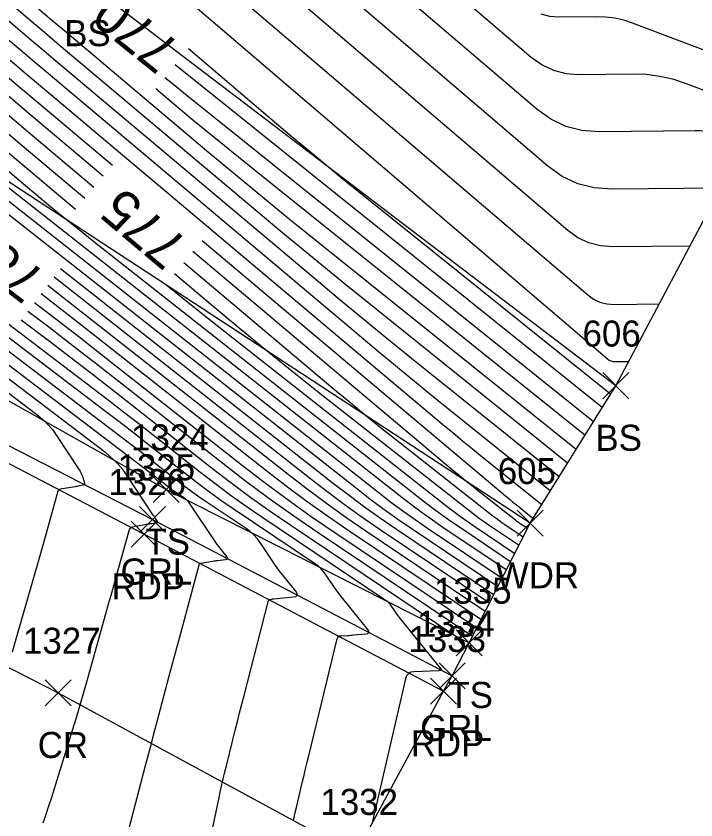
# Model space of a CAD drawing. Extents: x 1650836 to 1652450, y 332578 to 333908.
# Drawn here: x 1652369.3 to 1652421.5, y 332642.9 to 332704.6 of the extents above; entities that cross this region are included whole.
import ezdxf

# ---------------------------------------------------------------- set-up
doc = ezdxf.new("R2010")
doc.units = 0
for name, color, linetype in [('L_A', 7, 'Continuous'), ('L_I', 7, 'Continuous'), ('L_TIC', 7, 'Continuous'), ('LAWA', 7, 'Continuous'), ('LELB', 7, 'Continuous'), ('LSOGCMA', 7, 'Continuous'), ('LSOGCMA_T', 7, 'Continuous'), ('LSOGCMI', 7, 'Continuous'), ('LSOGP', 7, 'Continuous'), ('P_A', 7, 'Continuous'), ('P_I', 7, 'Continuous'), ('P_TIC', 7, 'Continuous'), ('PET', 7, 'Continuous'), ('PRC', 7, 'Continuous'), ('R_A', 7, 'Continuous'), ('R_I', 7, 'Continuous'), ('R_TIC', 7, 'Continuous'), ('RGR', 7, 'Continuous')]:
    doc.layers.add(name, color=color, linetype=linetype)

msp = doc.modelspace()

# ---------------------------------------------------------------- linework, layer by layer
at = {"layer": 'L_TIC'}
for points in [[(1652414.318, 332675.268), (1652416.318, 332677.268)], [(1652416.318, 332675.268), (1652414.318, 332677.268)], [(1652379.841, 332667.301), (1652381.841, 332669.301)], [(1652381.841, 332667.301), (1652379.841, 332669.301)], [(1652407.76, 332664.713), (1652409.76, 332666.713)], [(1652409.76, 332664.713), (1652407.76, 332666.713)], [(1652403.073, 332655.539), (1652405.073, 332657.539)], [(1652405.073, 332655.539), (1652403.073, 332657.539)]]:
    msp.add_lwpolyline(points, dxfattribs=at)
at = {"layer": 'LAWA'}
msp.add_lwpolyline([(1652408.76, 332665.713), (1652363.38, 332695.402), (1652324.46, 332714.991), (1652289.155, 332735.895), (1652253.497, 332747.946), (1652218.614, 332766.122), (1652198.198, 332775.017), (1652146.456, 332804.843), (1652136.841, 332807.592), (1652091.374, 332831.511), (1652057.601, 332848.138), (1652027.653, 332867.625)], dxfattribs=at)
at = {"layer": 'LELB'}
for points in [[(1652023.441, 332859.649), (1652034.235, 332853.429), (1652052.246, 332842.357), (1652084.686, 332826.36), (1652123.711, 332804.04), (1652160.81, 332785.384), (1652195.281, 332767.897), (1652235.573, 332746.682), (1652255.289, 332735.81), (1652296.57, 332712.591), (1652348.8, 332686.345), (1652380.841, 332668.301), (1652404.073, 332656.539)], [(1652415.318, 332676.268), (1652374.578, 332707.318), (1652335.114, 332741.334), (1652308.938, 332758.195), (1652273.674, 332777.021), (1652240.738, 332796.253), (1652212.676, 332810.498), (1652191.609, 332828.678)]]:
    msp.add_lwpolyline(points, dxfattribs=at)
at = {"layer": 'LSOGCMA'}
for points in [[(1652314.342, 332744.837), (1652318.422, 332741.237), (1652319.651, 332740.149), (1652320.878, 332739.058), (1652322.102, 332737.963), (1652323.323, 332736.866), (1652328.2, 332732.468), (1652329.421, 332731.371), (1652330.645, 332730.276), (1652331.871, 332729.184), (1652333.099, 332728.095), (1652349.441, 332713.649), (1652351.143, 332712.151), (1652352.85, 332710.658), (1652354.562, 332709.172), (1652356.28, 332707.692), (1652363.161, 332701.785), (1652364.884, 332700.31), (1652366.609, 332698.839), (1652368.338, 332697.373), (1652370.071, 332695.911), (1652375.302, 332691.507)], [(1652414.27, 332674.581), (1652381.52, 332700.876)], [(1652382.187, 332685.71), (1652393.617, 332676.088), (1652394.866, 332675.045), (1652396.124, 332674.012), (1652397.39, 332672.99), (1652398.664, 332671.978), (1652405.888, 332666.29), (1652406.113, 332666.116), (1652406.342, 332665.947), (1652406.573, 332665.781), (1652406.808, 332665.62), (1652408.226, 332664.667)], [(1652404.98, 332658.314), (1652394.956, 332665.055), (1652393.296, 332666.194), (1652391.659, 332667.363), (1652390.044, 332668.563), (1652388.451, 332669.793), (1652374.034, 332681.144), (1652372.542, 332682.314), (1652371.258, 332683.312)]]:
    msp.add_lwpolyline(points, dxfattribs=at)
at = {"layer": 'LSOGCMI'}
for points in [[(1652416.288, 332678.096), (1652415.281, 332678.085), (1652415.119, 332678.097), (1652414.966, 332678.137), (1652414.824, 332678.204), (1652414.691, 332678.299), (1652380.036, 332707.938), (1652379.778, 332708.165), (1652379.526, 332708.398), (1652379.28, 332708.638), (1652379.04, 332708.884), (1652378.093, 332709.883), (1652377.854, 332710.131), (1652377.611, 332710.374), (1652377.364, 332710.613), (1652377.113, 332710.848), (1652358.15, 332728.311), (1652355.808, 332730.618), (1652353.637, 332733.068), (1652351.639, 332735.66), (1652349.813, 332738.394), (1652339.67, 332754.75)], [(1652350.779, 332747.058), (1652359.114, 332733.619), (1652360.755, 332731.161), (1652362.552, 332728.83), (1652364.503, 332726.628), (1652366.609, 332724.553), (1652378.856, 332713.275), (1652379.279, 332712.879), (1652379.696, 332712.475), (1652380.106, 332712.064), (1652380.509, 332711.646), (1652382.107, 332709.961), (1652382.512, 332709.546), (1652382.927, 332709.141), (1652383.352, 332708.747), (1652383.788, 332708.364), (1652413.167, 332683.238), (1652413.621, 332682.912), (1652414.111, 332682.68), (1652414.634, 332682.544), (1652415.192, 332682.503), (1652418.645, 332682.54)], [(1652315.818, 332746.509), (1652321.771, 332741.256), (1652322.754, 332740.387), (1652323.734, 332739.514), (1652324.712, 332738.64), (1652325.688, 332737.762), (1652329.588, 332734.247), (1652330.563, 332733.37), (1652331.541, 332732.494), (1652332.521, 332731.622), (1652333.504, 332730.751), (1652354.209, 332712.448), (1652355.587, 332711.234), (1652356.971, 332710.025), (1652358.358, 332708.82), (1652359.75, 332707.621), (1652365.327, 332702.834), (1652366.722, 332701.639), (1652368.121, 332700.447), (1652369.522, 332699.259), (1652370.926, 332698.074), (1652376.723, 332693.194)], [(1652376.013, 332692.35), (1652370.499, 332696.992), (1652368.93, 332698.316), (1652367.365, 332699.643), (1652365.803, 332700.975), (1652364.244, 332702.31), (1652358.015, 332707.657), (1652356.46, 332708.996), (1652354.91, 332710.342), (1652353.365, 332711.692), (1652351.825, 332713.049), (1652333.302, 332729.423), (1652332.196, 332730.403), (1652331.093, 332731.385), (1652329.992, 332732.37), (1652328.894, 332733.358), (1652324.506, 332737.314), (1652323.407, 332738.301), (1652322.306, 332739.286), (1652321.202, 332740.268), (1652320.096, 332741.247), (1652315.08, 332745.673)], [(1652313.604, 332744.001), (1652316.747, 332741.227), (1652318.1, 332740.03), (1652319.45, 332738.829), (1652320.796, 332737.625), (1652322.14, 332736.417), (1652327.507, 332731.579), (1652328.85, 332730.371), (1652330.196, 332729.166), (1652331.545, 332727.965), (1652332.897, 332726.767), (1652347.058, 332714.25), (1652348.92, 332712.609), (1652350.789, 332710.975), (1652352.664, 332709.348), (1652354.544, 332707.728), (1652362.079, 332701.26), (1652363.964, 332699.646), (1652365.854, 332698.035), (1652367.747, 332696.43), (1652369.644, 332694.829), (1652374.592, 332690.663)], [(1652312.866, 332743.164), (1652315.073, 332741.217), (1652316.549, 332739.911), (1652318.022, 332738.601), (1652319.491, 332737.287), (1652320.957, 332735.969), (1652326.813, 332730.69), (1652328.279, 332729.372), (1652329.748, 332728.057), (1652331.22, 332726.746), (1652332.695, 332725.439), (1652344.674, 332714.85), (1652346.698, 332713.067), (1652348.729, 332711.292), (1652350.766, 332709.524), (1652352.809, 332707.763), (1652361.208, 332700.554), (1652363.151, 332698.89), (1652365.097, 332697.231), (1652367.048, 332695.577), (1652369.003, 332693.927), (1652373.882, 332689.819)], [(1652421.002, 332686.985), (1652415.103, 332686.92), (1652414.15, 332686.991), (1652413.255, 332687.224), (1652412.419, 332687.619), (1652411.643, 332688.177), (1652387.541, 332708.79), (1652386.927, 332709.329), (1652386.328, 332709.883), (1652385.744, 332710.453), (1652385.174, 332711.038), (1652382.925, 332713.41), (1652382.358, 332713.998), (1652381.781, 332714.576), (1652381.195, 332715.144), (1652380.599, 332715.702), (1652373.844, 332721.923), (1652372.565, 332723.183), (1652371.38, 332724.52), (1652370.289, 332725.936), (1652369.292, 332727.429)], [(1652397.718, 332710.992), (1652408.846, 332701.474), (1652409.666, 332700.886), (1652410.548, 332700.468), (1652411.493, 332700.222), (1652412.499, 332700.148), (1652416.665, 332700.194), (1652417.687, 332700.158), (1652418.692, 332700.028), (1652419.681, 332699.805), (1652420.653, 332699.488), (1652426.437, 332697.304)], [(1652425.098, 332694.736), (1652422.915, 332695.56), (1652422.548, 332695.68), (1652422.175, 332695.764), (1652421.796, 332695.813), (1652421.41, 332695.827), (1652414.043, 332695.746), (1652412.726, 332695.844), (1652411.491, 332696.165), (1652410.337, 332696.711), (1652409.265, 332697.481), (1652394.708, 332709.931)], [(1652423.359, 332691.429), (1652415.014, 332691.338), (1652413.665, 332691.438), (1652412.4, 332691.767), (1652411.217, 332692.327), (1652410.119, 332693.116), (1652391.293, 332709.217)], [(1652411.632, 332670.334), (1652396.937, 332682.133), (1652394.494, 332684.106), (1652392.062, 332686.094), (1652389.642, 332688.095), (1652387.234, 332690.111), (1652372.635, 332702.401), (1652371.889, 332703.031), (1652371.143, 332703.663), (1652370.399, 332704.297), (1652369.657, 332704.933), (1652366.691, 332707.479)], [(1652368.426, 332707.444), (1652370.74, 332705.458), (1652371.319, 332704.962), (1652371.899, 332704.467), (1652372.48, 332703.974), (1652373.063, 332703.483), (1652384.122, 332694.172), (1652386.165, 332692.462), (1652388.217, 332690.765), (1652390.279, 332689.079), (1652392.351, 332687.406), (1652412.291, 332671.396)], [(1652410.972, 332669.273), (1652399.653, 332678.36), (1652397.771, 332679.88), (1652395.898, 332681.411), (1652394.034, 332682.953), (1652392.179, 332684.506), (1652372.208, 332701.319), (1652371.297, 332702.088), (1652370.388, 332702.859), (1652369.48, 332703.633), (1652368.574, 332704.408)], [(1652427.776, 332699.872), (1652416.607, 332704.09), (1652415.929, 332704.311), (1652415.24, 332704.466), (1652414.54, 332704.556), (1652413.827, 332704.581), (1652410.955, 332704.55), (1652410.259, 332704.601), (1652409.606, 332704.772)], [(1652368.561, 332702.968), (1652369.632, 332702.055), (1652370.705, 332701.145), (1652371.781, 332700.237), (1652397.125, 332678.901), (1652398.427, 332677.811), (1652399.735, 332676.729), (1652401.049, 332675.655), (1652402.37, 332674.588), (1652410.312, 332668.211)], [(1652382.551, 332702.152), (1652388.28, 332697.252), (1652390.314, 332695.526), (1652392.36, 332693.817), (1652394.42, 332692.124), (1652396.492, 332690.446), (1652414.93, 332675.643)], [(1652368.876, 332701.251), (1652370.113, 332700.202), (1652371.353, 332699.156), (1652402.07, 332673.295), (1652402.819, 332672.669), (1652403.571, 332672.047), (1652404.327, 332671.429), (1652405.086, 332670.816), (1652409.653, 332667.149)], [(1652380.747, 332699.92), (1652381.422, 332699.368), (1652382.325, 332698.639), (1652413.61, 332673.519)], [(1652412.951, 332672.458), (1652387.338, 332693.022), (1652385.85, 332694.224), (1652384.37, 332695.434), (1652382.896, 332696.653), (1652381.43, 332697.88), (1652380.042, 332699.048)], [(1652407.252, 332662.761), (1652403.252, 332665.451), (1652402.59, 332665.905), (1652401.937, 332666.372), (1652401.293, 332666.85), (1652400.657, 332667.341), (1652375.303, 332687.303), (1652374.186, 332688.19), (1652373.077, 332689.086), (1652371.975, 332689.991), (1652370.88, 332690.905), (1652366.515, 332694.58)], [(1652364.753, 332693.565), (1652397.17, 332668.042), (1652398.079, 332667.34), (1652399, 332666.655), (1652399.935, 332665.988), (1652400.882, 332665.338), (1652406.603, 332661.491)], [(1652406.927, 332662.126), (1652402.067, 332665.394), (1652401.263, 332665.946), (1652400.469, 332666.513), (1652399.686, 332667.095), (1652398.913, 332667.691), (1652365.844, 332693.729)], [(1652366.609, 332691.081), (1652395.426, 332668.392), (1652396.472, 332667.584), (1652397.532, 332666.796), (1652398.607, 332666.029), (1652399.697, 332665.281), (1652406.278, 332660.855)], [(1652383.608, 332687.397), (1652407.016, 332667.69), (1652407.211, 332667.527), (1652407.407, 332667.365), (1652407.604, 332667.204), (1652407.802, 332667.044), (1652408.993, 332666.088)], [(1652361.039, 332686.872), (1652374.043, 332676.984), (1652375.221, 332676.083), (1652376.396, 332675.178), (1652377.567, 332674.268), (1652378.734, 332673.353), (1652383.396, 332669.683), (1652384.569, 332668.777), (1652385.759, 332667.893), (1652386.965, 332667.031), (1652388.188, 332666.193), (1652397.639, 332659.837), (1652397.756, 332659.75), (1652397.862, 332659.653), (1652397.959, 332659.547), (1652398.046, 332659.43), (1652398.372, 332658.943), (1652398.455, 332658.822), (1652398.54, 332658.703), (1652398.628, 332658.586), (1652398.719, 332658.471), (1652401.949, 332654.458), (1652401.96, 332654.441), (1652401.961, 332654.428), (1652401.951, 332654.419), (1652401.931, 332654.415), (1652401.832, 332654.405), (1652401.807, 332654.403), (1652401.782, 332654.401), (1652401.757, 332654.4), (1652401.732, 332654.399), (1652399.847, 332654.317), (1652399.607, 332654.274), (1652399.419, 332654.17), (1652399.282, 332654.003), (1652399.196, 332653.775), (1652396.652, 332642.716)], [(1652408.55, 332665.302), (1652407.993, 332665.677), (1652407.901, 332665.74), (1652407.81, 332665.805), (1652407.72, 332665.872), (1652407.632, 332665.94), (1652404.793, 332668.175), (1652404.292, 332668.572), (1652403.795, 332668.974), (1652403.301, 332669.38), (1652402.81, 332669.79), (1652382.898, 332686.554)], [(1652390.613, 332642.912), (1652390.718, 332643.41), (1652390.83, 332643.907), (1652391.297, 332645.889), (1652391.414, 332646.385), (1652391.533, 332646.88), (1652391.652, 332647.375), (1652391.772, 332647.87), (1652393.958, 332656.84), (1652393.997, 332656.943), (1652394.06, 332657.018), (1652394.146, 332657.065), (1652394.255, 332657.084), (1652394.735, 332657.105), (1652394.855, 332657.111), (1652394.975, 332657.118), (1652395.095, 332657.127), (1652395.215, 332657.138), (1652396.15, 332657.225), (1652396.306, 332657.26), (1652396.382, 332657.328), (1652396.379, 332657.431), (1652396.295, 332657.567), (1652394.278, 332660.074), (1652394.112, 332660.285), (1652393.951, 332660.499), (1652393.794, 332660.716), (1652393.643, 332660.937), (1652393.046, 332661.828), (1652392.887, 332662.041), (1652392.711, 332662.237), (1652392.516, 332662.414), (1652392.302, 332662.572), (1652385.974, 332666.828), (1652385.12, 332667.414), (1652384.277, 332668.016), (1652383.446, 332668.633), (1652382.626, 332669.266), (1652379.369, 332671.83), (1652378.554, 332672.47), (1652377.736, 332673.106), (1652376.915, 332673.738), (1652376.091, 332674.367), (1652360.799, 332685.996)], [(1652355.652, 332685.675), (1652370.917, 332674.067), (1652371.35, 332673.709), (1652371.749, 332673.317), (1652372.113, 332672.894), (1652372.443, 332672.438), (1652374.181, 332669.811), (1652374.245, 332669.707), (1652374.302, 332669.598), (1652374.352, 332669.487), (1652374.393, 332669.371), (1652374.575, 332668.816), (1652374.586, 332668.749), (1652374.573, 332668.697), (1652374.534, 332668.659), (1652374.471, 332668.636), (1652374.167, 332668.571), (1652374.091, 332668.556), (1652374.014, 332668.541), (1652373.938, 332668.527), (1652373.861, 332668.514), (1652372.716, 332668.327), (1652372.653, 332668.308), (1652372.602, 332668.276), (1652372.564, 332668.229), (1652372.538, 332668.167), (1652371.664, 332665.026), (1652371.511, 332664.48), (1652371.357, 332663.934), (1652371.203, 332663.389), (1652371.047, 332662.844), (1652369.368, 332656.985), (1652369.027, 332655.829)], [(1652371.417, 332642.729), (1652371.636, 332643.383), (1652371.851, 332644.039), (1652372.062, 332644.696), (1652372.269, 332645.355), (1652373.661, 332649.839), (1652373.958, 332650.807), (1652374.247, 332651.778), (1652374.53, 332652.75), (1652374.806, 332653.724), (1652376.244, 332658.869), (1652376.428, 332659.525), (1652376.611, 332660.181), (1652376.794, 332660.837), (1652376.977, 332661.494), (1652377.968, 332665.055), (1652378.038, 332665.224), (1652378.143, 332665.353), (1652378.284, 332665.443), (1652378.459, 332665.494), (1652379.497, 332665.664), (1652379.556, 332665.674), (1652379.616, 332665.684), (1652379.676, 332665.694), (1652379.736, 332665.705), (1652380.134, 332665.776), (1652380.148, 332665.779), (1652380.161, 332665.78), (1652380.206, 332665.784), (1652380.214, 332665.786), (1652380.218, 332665.789), (1652380.218, 332665.795), (1652380.214, 332665.801), (1652380.176, 332665.848), (1652380.168, 332665.858), (1652380.16, 332665.868), (1652380.153, 332665.879), (1652380.145, 332665.89), (1652379.971, 332666.15), (1652379.94, 332666.197), (1652379.908, 332666.244), (1652379.877, 332666.291), (1652379.846, 332666.338), (1652377.865, 332669.331), (1652377.506, 332669.828), (1652377.109, 332670.29), (1652376.674, 332670.716), (1652376.202, 332671.107), (1652357.25, 332685.519)], [(1652377.982, 332642.203), (1652379.265, 332647.128), (1652379.486, 332647.974), (1652379.708, 332648.821), (1652379.93, 332649.667), (1652380.154, 332650.512), (1652381.048, 332653.895), (1652381.273, 332654.741), (1652381.499, 332655.586), (1652381.726, 332656.431), (1652381.955, 332657.275), (1652383.384, 332662.527), (1652383.403, 332662.575), (1652383.432, 332662.612), (1652383.471, 332662.638), (1652383.521, 332662.653), (1652384.401, 332662.811), (1652384.494, 332662.826), (1652384.587, 332662.84), (1652384.68, 332662.852), (1652384.774, 332662.862), (1652385.395, 332662.919), (1652385.502, 332662.943), (1652385.555, 332662.991), (1652385.552, 332663.061), (1652385.495, 332663.155), (1652384.981, 332663.793), (1652384.869, 332663.936), (1652384.76, 332664.081), (1652384.654, 332664.228), (1652384.551, 332664.378), (1652382.672, 332667.181), (1652382.568, 332667.321), (1652382.453, 332667.449), (1652382.325, 332667.565), (1652382.185, 332667.669), (1652381.546, 332668.098), (1652381.429, 332668.179), (1652381.313, 332668.261), (1652381.199, 332668.346), (1652381.086, 332668.433), (1652380.639, 332668.785), (1652380.527, 332668.873), (1652380.415, 332668.961), (1652380.302, 332669.047), (1652380.189, 332669.134), (1652358.847, 332685.363)], [(1652383.695, 332639), (1652384.868, 332644.534), (1652385.013, 332645.2), (1652385.163, 332645.866), (1652385.32, 332646.529), (1652385.482, 332647.192), (1652386.144, 332649.839), (1652386.31, 332650.501), (1652386.477, 332651.162), (1652386.645, 332651.823), (1652386.815, 332652.484), (1652388.694, 332659.777), (1652388.707, 332659.811), (1652388.728, 332659.838), (1652388.756, 332659.857), (1652388.791, 332659.867), (1652388.947, 332659.895), (1652388.986, 332659.902), (1652389.026, 332659.908), (1652389.065, 332659.913), (1652389.104, 332659.917), (1652390.584, 332660.054), (1652390.791, 332660.101), (1652390.892, 332660.192), (1652390.887, 332660.328), (1652390.776, 332660.509), (1652389.786, 332661.739), (1652389.57, 332662.013), (1652389.36, 332662.293), (1652389.156, 332662.577), (1652388.958, 332662.865), (1652388.046, 332664.226), (1652387.816, 332664.536), (1652387.559, 332664.82), (1652387.275, 332665.077), (1652386.965, 332665.308), (1652383.76, 332667.463), (1652383.274, 332667.796), (1652382.795, 332668.139), (1652382.322, 332668.49), (1652381.856, 332668.85), (1652380.004, 332670.308), (1652379.54, 332670.672), (1652379.075, 332671.033), (1652378.608, 332671.393), (1652378.14, 332671.75), (1652360.444, 332685.207)], [(1652405.954, 332660.22), (1652398.512, 332665.225), (1652397.28, 332666.07), (1652396.064, 332666.938), (1652394.865, 332667.829), (1652393.682, 332668.742), (1652372.734, 332685.236)], [(1652405.629, 332659.585), (1652397.326, 332665.168), (1652395.952, 332666.111), (1652394.596, 332667.08), (1652393.258, 332668.074), (1652391.938, 332669.093), (1652372.245, 332684.598)], [(1652381.477, 332684.867), (1652384.424, 332682.386), (1652386.431, 332680.71), (1652388.452, 332679.05), (1652390.487, 332677.408), (1652392.535, 332675.781), (1652404.144, 332666.64), (1652404.506, 332666.361), (1652404.873, 332666.088), (1652405.246, 332665.822), (1652405.623, 332665.564), (1652407.901, 332664.032)], [(1652405.305, 332658.95), (1652396.141, 332665.112), (1652394.624, 332666.153), (1652393.127, 332667.221), (1652391.651, 332668.318), (1652390.195, 332669.443), (1652372.178, 332683.629), (1652371.755, 332683.96)], [(1652380.794, 332684.056), (1652382.76, 332682.468), (1652384.763, 332680.878), (1652402.401, 332666.991), (1652402.899, 332666.606), (1652403.405, 332666.23), (1652403.918, 332665.864), (1652404.438, 332665.507), (1652407.577, 332663.396)], [(1652370.754, 332682.653), (1652372.381, 332681.4), (1652374.138, 332680.034), (1652375.89, 332678.66), (1652386.707, 332670.143), (1652388.437, 332668.808), (1652390.191, 332667.505), (1652391.969, 332666.235), (1652393.771, 332664.999), (1652404.656, 332657.679)], [(1652370.244, 332681.988), (1652371.834, 332680.774), (1652373.717, 332679.323), (1652375.594, 332677.865), (1652377.465, 332676.398), (1652384.964, 332670.494), (1652386.83, 332669.052), (1652388.723, 332667.646), (1652390.641, 332666.276), (1652392.586, 332664.942), (1652404.331, 332657.044)], [(1652369.732, 332681.32), (1652371.994, 332679.6), (1652373.528, 332678.429), (1652375.057, 332677.251), (1652376.581, 332676.066), (1652378.1, 332674.876), (1652384.165, 332670.099), (1652385.693, 332668.92), (1652387.241, 332667.77), (1652388.811, 332666.649), (1652390.402, 332665.557), (1652402.976, 332657.101), (1652402.996, 332657.087), (1652403.014, 332657.07), (1652403.031, 332657.052), (1652403.046, 332657.032), (1652403.101, 332656.949), (1652403.115, 332656.928), (1652403.13, 332656.908), (1652403.145, 332656.888), (1652403.16, 332656.869), (1652403.821, 332656.048)]]:
    msp.add_lwpolyline(points, dxfattribs=at)
at = {"layer": 'LSOGP'}
msp.add_lwpolyline([(1652279.734, 332615.362), (1652315.79, 332612.523), (1652339.409, 332598.399), (1652346.545, 332595.098), (1652361.354, 332588.241), (1652369.183, 332583.057), (1652370.294, 332595.861), (1652377.083, 332609.462), (1652382.141, 332616.979), (1652386.916, 332625.064), (1652388.914, 332629.021), (1652395.364, 332640.33), (1652402.111, 332652.828), (1652402.772, 332654.006), (1652404.073, 332656.539), (1652408.76, 332665.713), (1652415.318, 332676.268), (1652424.287, 332693.179), (1652433.14, 332710.163), (1652407.488, 332714.435), (1652390.75, 332724.392), (1652340.004, 332757.28), (1652322.392, 332778.396), (1652286.244, 332816.269)], dxfattribs=at)
at = {"layer": 'P_TIC'}
for points in [[(1652378.152, 332663.868), (1652380.152, 332665.868)], [(1652380.152, 332663.868), (1652378.152, 332665.868)], [(1652371.556, 332651.699), (1652373.556, 332653.699)], [(1652373.556, 332651.699), (1652371.556, 332653.699)], [(1652401.111, 332651.828), (1652403.111, 332653.828)], [(1652403.111, 332651.828), (1652401.111, 332653.828)]]:
    msp.add_lwpolyline(points, dxfattribs=at)
at = {"layer": 'PET'}
msp.add_lwpolyline([(1651782.185, 332994.087), (1651800.504, 332980.945), (1651823.969, 332965.234), (1651861.092, 332941.311), (1651895.497, 332920.881), (1651932.1, 332899.878), (1651964.344, 332882.546), (1651997.084, 332865.287), (1652030.302, 332847.665), (1652049.548, 332837.673), (1652081.974, 332820.953), (1652121.026, 332800.401), (1652157.819, 332781.161), (1652191.945, 332763.077), (1652232.596, 332742.33), (1652251.93, 332731.59), (1652295.202, 332708.727), (1652345.726, 332682.336), (1652379.152, 332664.868), (1652402.111, 332652.828)], dxfattribs=at)
at = {"layer": 'PRC'}
msp.add_lwpolyline([(1651773.612, 332982.822), (1651792.672, 332969.525), (1651816.542, 332953.47), (1651853.779, 332929.89), (1651888.829, 332909.027), (1651925.09, 332888.189), (1651957.726, 332870.48), (1651982.519, 332857.297), (1652019.654, 332837.681), (1652042.767, 332825.192), (1652076.048, 332808.311), (1652114.48, 332787.851), (1652150.944, 332769.103), (1652185.791, 332750.516), (1652225.777, 332729.89), (1652246.28, 332718.635), (1652288.707, 332696.529), (1652339.002, 332669.86), (1652372.556, 332652.699), (1652395.364, 332640.33)], dxfattribs=at)
at = {"layer": 'R_TIC'}
for points in [[(1652378.801, 332665.008), (1652380.801, 332667.008)], [(1652380.801, 332665.008), (1652378.801, 332667.008)], [(1652401.772, 332653.006), (1652403.772, 332655.006)], [(1652403.772, 332653.006), (1652401.772, 332655.006)]]:
    msp.add_lwpolyline(points, dxfattribs=at)
at = {"layer": 'RGR'}
msp.add_lwpolyline([(1652023.441, 332859.649), (1652024.915, 332854.382), (1652030.806, 332848.332), (1652049.928, 332838.521), (1652082.838, 332821.514), (1652121.63, 332801.012), (1652157.949, 332781.905), (1652192.709, 332763.821), (1652232.753, 332742.853), (1652252.846, 332732.22), (1652295.713, 332710.152), (1652346.443, 332683.145), (1652379.801, 332666.008), (1652402.772, 332654.006)], dxfattribs=at)

# ---------------------------------------------------------------- texts
at = {"layer": 'L_A'}
for s, p in [('BS', (1652373.019, 332702.318)), ('BS', (1652413.759, 332671.268)), ('TS', (1652379.251, 332663.301)), ('WDR', (1652406.123, 332660.713)), ('TS', (1652402.483, 332651.539))]:
    msp.add_text(s, height=2, dxfattribs=at).set_placement(p)
at = {"layer": 'L_I'}
for s, p in [('606', (1652412.775, 332679.268)), ('1324', (1652378.149, 332671.301)), ('605', (1652406.272, 332668.713)), ('1335', (1652401.38, 332659.539))]:
    msp.add_text(s, height=2, dxfattribs=at).set_placement(p)
at = {"layer": 'LSOGCMA_T'}
for s, rotation, p in [('770', 141.04891, (1652382.044, 332702.388)), ('775', 139.90632, (1652382.638, 332687.291)), ('780', 142.52921, (1652371.734, 332684.825))]:
    msp.add_text(s, height=3, rotation=rotation, dxfattribs=at).set_placement(p)
at = {"layer": 'P_A'}
for s, p in [('RDP', (1652376.64, 332659.868)), ('CR', (1652370.989, 332647.699)), ('RDP', (1652399.599, 332647.828))]:
    msp.add_text(s, height=2, dxfattribs=at).set_placement(p)
at = {"layer": 'P_I'}
for s, p in [('1326', (1652376.404, 332667.868)), ('1327', (1652369.863, 332655.699)), ('1333', (1652399.418, 332655.828)), ('1332', (1652392.671, 332643.33))]:
    msp.add_text(s, height=2, dxfattribs=at).set_placement(p)
at = {"layer": 'R_A'}
for p in [(1652377.345, 332661.008), (1652400.316, 332649.006)]:
    msp.add_text('GRL', height=2, dxfattribs=at).set_placement(p)
at = {"layer": 'R_I'}
for s, p in [('1325', (1652377.109, 332669.008)), ('1334', (1652400.08, 332657.006))]:
    msp.add_text(s, height=2, dxfattribs=at).set_placement(p)

doc.saveas('drawing.dxf')
